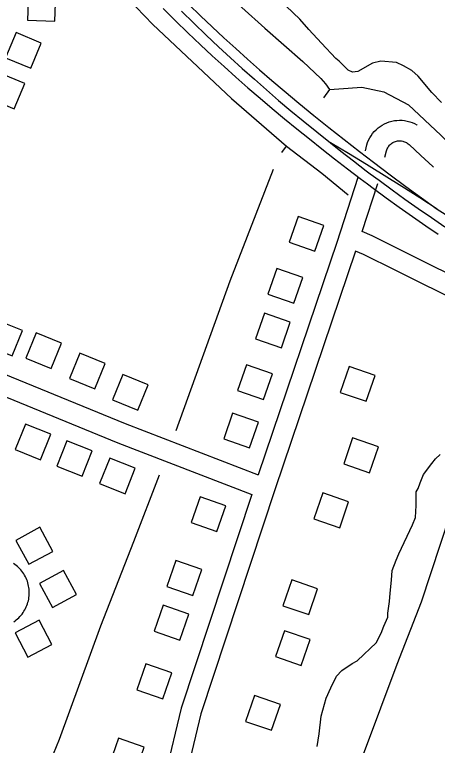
# Model space of a CAD drawing. Extents: x 3567028 to 3605064, y 510945 to 536587.
# Drawn here: x 3584891 to 3585511, y 529945 to 531015 of the extents above; entities that cross this region are included whole.
import ezdxf

# ---------------------------------------------------------------- set-up
doc = ezdxf.new("R2010")
doc.units = 0
for name, color, linetype in [('V-BLDG-OTLN', 7, 'Continuous'), ('V-RAIL-TRAK', 7, 'Continuous'), ('V-ROAD-CNTR', 7, 'Continuous'), ('V-SITE-VEGE', 7, 'Continuous'), ('V-TOPO-SHOR', 7, 'Continuous')]:
    doc.layers.add(name, color=color, linetype=linetype)

msp = doc.modelspace()

# ---------------------------------------------------------------- linework, layer by layer
at = {"layer": 'V-BLDG-OTLN'}
for points in [[(3584911.8, 531046.4), (3584910.3, 531006.4), (3584950.3, 531005), (3584951.8, 531045)], [(3584893.6, 530988.6), (3584878.2, 530951.7), (3584915.1, 530936.3), (3584930.5, 530973.2)], [(3584869.5, 530929.1), (3584854.1, 530892.2), (3584891, 530876.8), (3584906.4, 530913.7)], [(3585331.3, 530668.4), (3585344.4, 530706.2), (3585306.7, 530719.3), (3585293.5, 530681.6)], [(3585300.2, 530592.4), (3585313.4, 530630.1), (3585275.6, 530643.3), (3585262.4, 530605.5)], [(3585282.1, 530527), (3585295.2, 530564.8), (3585257.5, 530578), (3585244.3, 530540.2)], [(3584851, 530530.4), (3584888, 530515.3), (3584903.1, 530552.4), (3584866.1, 530567.4)], [(3584907.8, 530511.9), (3584944.9, 530496.9), (3584959.9, 530533.9), (3584922.9, 530549)], [(3584971.8, 530482.2), (3585008.8, 530467.2), (3585023.9, 530504.2), (3584986.8, 530519.3)], [(3585255.8, 530451.4), (3585268.9, 530489.2), (3585231.2, 530502.3), (3585218, 530464.5)], [(3585381.4, 530499.8), (3585368.4, 530461.9), (3585406.2, 530448.9), (3585419.2, 530486.8)], [(3585035, 530451), (3585072.1, 530435.9), (3585087.1, 530473), (3585050.1, 530488)], [(3585235.3, 530380.7), (3585248.5, 530418.5), (3585210.7, 530431.6), (3585197.6, 530393.9)], [(3584944.4, 530400.7), (3584907.2, 530415.5), (3584892.4, 530378.3), (3584929.6, 530363.5)], [(3585005.1, 530376.4), (3584968, 530391.2), (3584953.2, 530354), (3584990.3, 530339.2)], [(3585386.4, 530395.3), (3585373.4, 530357.5), (3585411.2, 530344.5), (3585424.2, 530382.3)], [(3585068, 530350.9), (3585030.8, 530365.7), (3585016, 530328.5), (3585053.2, 530313.7)], [(3585342.7, 530314.8), (3585329.7, 530277), (3585367.5, 530264), (3585380.5, 530301.8)], [(3585187.8, 530258.2), (3585200.9, 530296), (3585163.1, 530309.1), (3585150, 530271.4)], [(3584893.2, 530245.5), (3584912.3, 530210.4), (3584947.4, 530229.4), (3584928.4, 530264.6)], [(3585152.3, 530165), (3585165.4, 530202.7), (3585127.6, 530215.9), (3585114.5, 530178.1)], [(3584928, 530182.2), (3584947, 530147), (3584982.2, 530166.1), (3584963.1, 530201.3)], [(3585297.3, 530187.6), (3585284.3, 530149.8), (3585322.1, 530136.8), (3585335.1, 530174.6)], [(3585133.4, 530099.6), (3585146.5, 530137.4), (3585108.8, 530150.5), (3585095.6, 530112.8)], [(3584927.6, 530128.6), (3584892.2, 530110), (3584910.7, 530074.6), (3584946.1, 530093.1)], [(3585286.5, 530113.3), (3585273.5, 530075.4), (3585311.3, 530062.4), (3585324.3, 530100.3)], [(3585108.4, 530013.7), (3585121.6, 530051.5), (3585083.8, 530064.7), (3585070.6, 530026.9)], [(3585242.8, 530018.5), (3585229.8, 529980.6), (3585267.6, 529967.7), (3585280.6, 530005.5)], [(3585068.2, 529905), (3585081.3, 529942.8), (3585043.5, 529955.9), (3585030.4, 529918.2)]]:
    msp.add_lwpolyline(points, close=True, dxfattribs=at)
at = {"layer": 'V-RAIL-TRAK'}
for points in [[(3585064.3, 531113.2), (3585080.4, 531096.1), (3585096.7, 531079.2), (3585113.2, 531062.4), (3585129.8, 531045.8), (3585146.6, 531029.3), (3585163.5, 531013), (3585180.6, 530996.9), (3585197.8, 530980.9), (3585215.2, 530965), (3585232.7, 530949.4), (3585250.3, 530933.8), (3585268.1, 530918.5), (3585286, 530903.3), (3585307.8, 530885.2), (3585329.8, 530867.2), (3585351.8, 530849.4), (3585374.1, 530831.9), (3585396.5, 530814.5), (3585416.8, 530798.9)], [(3585108.9, 531023.7), (3585127.1, 531005.7), (3585145.3, 530987.9), (3585163.7, 530970.3), (3585180.8, 530954.4), (3585198.1, 530938.6), (3585215.5, 530923), (3585233.1, 530907.6), (3585250.8, 530892.3), (3585268.7, 530877.2), (3585286.7, 530862.3), (3585304.9, 530847.6), (3585323.2, 530833)], [(3585135.7, 531019.6), (3585153.7, 531002.1), (3585171.9, 530984.7), (3585190.2, 530967.5), (3585207.5, 530951.6), (3585224.9, 530935.8), (3585242.5, 530920.1), (3585260.1, 530904.6), (3585278, 530889.3), (3585295.9, 530874.1), (3585314, 530859.1), (3585353.8, 530827)], [(3585323.2, 530833), (3585341.5, 530818.3), (3585360.1, 530803.6), (3585378.8, 530789.2), (3585397.6, 530774.9), (3585408.1, 530767.1)], [(3585353.8, 530827), (3585369, 530815), (3585387.6, 530800.6), (3585406.3, 530786.4), (3585412.2, 530782)], [(3585414.6, 530790.5), (3585406.5, 530795.5), (3585380.2, 530811.4), (3585353.8, 530827)], [(3585416.8, 530798.9), (3585441.6, 530780.2), (3585464.4, 530763.3), (3585487.4, 530746.7), (3585510.4, 530730.2)], [(3585510.4, 530730.2), (3585484.6, 530746.8), (3585458.7, 530763.3), (3585432.7, 530779.5), (3585414.6, 530790.5)], [(3585412.2, 530782), (3585425.1, 530772.4), (3585444.1, 530758.5), (3585463.1, 530744.7), (3585482.3, 530731.2), (3585501.7, 530717.8), (3585521.6, 530704)], [(3585408.1, 530767.1), (3585416.5, 530760.8), (3585435.6, 530746.8), (3585454.8, 530733), (3585474.1, 530719.4), (3585493.4, 530705.9), (3585511.6, 530693.4)], [(3585510.4, 530730.2), (3585535.3, 530714.5)]]:
    msp.add_lwpolyline(points, dxfattribs=at)
at = {"layer": 'V-ROAD-CNTR'}
for p, q in [((3585363.8, 530681.9), (3585394.7, 530776.9)), ((3585400.4, 530697.3), (3585423.3, 530767.7))]:
    msp.add_line(p, q, dxfattribs=at)
for points in [[(3585405.2, 530815.5), (3585407.3, 530824), (3585408.4, 530827.5), (3585409.9, 530831), (3585411.6, 530834.4), (3585413.5, 530837.6), (3585415.7, 530840.7), (3585418.1, 530843.6), (3585420.8, 530846.3), (3585423.6, 530848.9), (3585426.6, 530851.2), (3585429.8, 530853.2), (3585433.1, 530855), (3585436.6, 530856.6), (3585440.1, 530857.9), (3585443.8, 530858.9), (3585447.5, 530859.6), (3585451.3, 530860), (3585455, 530860.2), (3585458.8, 530860.1), (3585462.6, 530859.7), (3585466.3, 530859), (3585470, 530858), (3585473.5, 530856.7), (3585477, 530855.2), (3585480.4, 530853.4), (3585480.7, 530853.2)], [(3585433.8, 530806.2), (3585436.1, 530815.6), (3585436.6, 530817.1), (3585437.2, 530818.5), (3585437.9, 530819.9), (3585438.7, 530821.2), (3585439.5, 530822.4), (3585440.5, 530823.6), (3585441.5, 530824.7), (3585442.7, 530825.7), (3585443.9, 530826.6), (3585445.1, 530827.4), (3585446.5, 530828.1), (3585447.8, 530828.7), (3585449.2, 530829.3), (3585450.7, 530829.7), (3585452.2, 530829.9), (3585453.7, 530830.1), (3585455.2, 530830.2), (3585456.7, 530830.1), (3585458.2, 530830), (3585459.7, 530829.7), (3585461.1, 530829.3), (3585462.5, 530828.8), (3585463.9, 530828.2), (3585465.3, 530827.5), (3585466.5, 530826.7), (3585467.8, 530825.8), (3585469.1, 530824.6), (3585486.2, 530808.6), (3585503.7, 530792.5), (3585504.9, 530791.4)], [(3588106.6, 529332.1), (3588034.7, 529373.3), (3587974.5, 529416.6), (3587934, 529441.1), (3587901.6, 529453.8), (3587865.9, 529461.4), (3587799.4, 529489.1), (3587495.8, 529623.7), (3587121.4, 529804.9), (3586757.3, 529979.9), (3586560.5, 530074.3), (3586061.7, 530317.2), (3585832.5, 530429.7), (3585754.1, 530489.5), (3585709.2, 530529.7), (3585674.4, 530552.6), (3585640.3, 530564.7), (3585565.8, 530615.8), (3585463.1, 530667.1), (3585414.8, 530691), (3585400.4, 530697.3)], [(3585363.7, 530682.8), (3585248.2, 530341.1)], [(3585390.7, 530668.8), (3585272.9, 530320.7), (3585164.3, 529991.5), (3585118.7, 529801.7)], [(3586777.2, 529937), (3586744.3, 529952.8), (3586547.4, 530047.3), (3586048.5, 530290.3), (3585816.6, 530404.1), (3585734.9, 530466.4), (3585690.8, 530505.9), (3585661, 530525.5), (3585626.5, 530537.7), (3585550.6, 530589.9), (3585449.7, 530640.2), (3585402.1, 530663.8), (3585390.7, 530668.8)], [(3584700, 530560.8), (3585053.4, 530416.3), (3585248.2, 530341.1)], [(3584689, 530532.9), (3585042.4, 530388.4), (3585238.7, 530312.6)], [(3585238.7, 530312.6), (3585135.4, 529999.8), (3585089.5, 529808.7)], [(3584890.1, 530126.3), (3584892.1, 530127.7), (3584894, 530129.1), (3584895.8, 530130.7), (3584897.6, 530132.3), (3584899.3, 530134), (3584900.9, 530135.8), (3584902.4, 530137.7), (3584903.8, 530139.7), (3584905.1, 530141.7), (3584906.4, 530143.7), (3584907.5, 530145.9), (3584908.5, 530148), (3584909.5, 530150.2), (3584910.3, 530152.5), (3584911, 530154.8), (3584911.6, 530157.1), (3584912.1, 530159.5), (3584912.5, 530161.9), (3584912.8, 530164.3), (3584912.9, 530166.7), (3584913, 530169.1), (3584912.9, 530171.5), (3584912.7, 530173.9), (3584912.4, 530176.3), (3584912, 530178.6), (3584911.5, 530181), (3584910.9, 530183.3), (3584910.2, 530185.6), (3584909.3, 530187.8), (3584908.4, 530190.1), (3584907.3, 530192.2), (3584906.2, 530194.3), (3584904.9, 530196.4), (3584903.6, 530198.4), (3584902.1, 530200.3), (3584900.6, 530202.2), (3584899, 530204), (3584897.3, 530205.7), (3584895.5, 530207.3), (3584893.7, 530208.9), (3584891.8, 530210.3), (3584889.8, 530211.7)]]:
    msp.add_lwpolyline(points, dxfattribs=at)
at = {"layer": 'V-SITE-VEGE'}
for points in [[(3585516.5, 530885.9), (3585502.4, 530901), (3585482.6, 530924.6), (3585473.2, 530933.2), (3585460.9, 530939.8), (3585450.5, 530944.5), (3585427.8, 530946.5), (3585415.6, 530943.6), (3585393.8, 530931.4), (3585386.3, 530930.5), (3585379.7, 530933.3), (3585366.5, 530946.6), (3585361.7, 530950.3), (3585341, 530973), (3585322.2, 530992.9), (3585309, 531008), (3585289.2, 531027)], [(3585334.5, 529943.7), (3585337.3, 529962.6), (3585340.2, 529988.1), (3585347.8, 530014.5), (3585354.5, 530029.6), (3585363, 530046.6), (3585370.6, 530055.1), (3585385.7, 530065.4), (3585393.3, 530069.2), (3585402.7, 530078.6), (3585412.2, 530087.1), (3585420.7, 530095.6), (3585428.3, 530109.7), (3585432.1, 530120.1), (3585437.8, 530133.3), (3585437.8, 530139), (3585440.6, 530156), (3585441.6, 530168.3), (3585443.5, 530187.1), (3585444.5, 530201.3), (3585450.2, 530216.4), (3585454, 530225.8), (3585473.9, 530268.3), (3585478.6, 530278.7), (3585479.6, 530296.6), (3585479.6, 530316.5), (3585482.5, 530321.2), (3585485.3, 530329.7), (3585490.1, 530341.9), (3585502.4, 530358), (3585508, 530364.6), (3585514.7, 530371.2)]]:
    msp.add_lwpolyline(points, dxfattribs=at)
at = {"layer": 'V-TOPO-SHOR'}
for p, q in [((3585352.6, 530905), (3585343.6, 530892.9)), ((3585283, 530812.9), (3585289.7, 530822.3))]:
    msp.add_line(p, q, dxfattribs=at)
for points in [[(3584477.5, 531878.4), (3584531, 531768.1), (3584624.2, 531601.1), (3584709.9, 531468.2), (3584798.8, 531334.6), (3584861.8, 531255.2), (3584976.2, 531122.8), (3585069.7, 531025.5), (3585093.7, 531000.5), (3585209.3, 530891.9), (3585289.7, 530822.3)], [(3585112.4, 531098.2), (3585116.3, 531102.5), (3585124.1, 531106.4), (3585132, 531107.6), (3585137.9, 531106), (3585145.3, 531100.9), (3585190.4, 531055.7), (3585257.8, 530995.1), (3585313.5, 530945.9), (3585340.1, 530921.5), (3585346.8, 530913.3), (3585352.6, 530905), (3585366, 530906.2), (3585399.7, 530908.5), (3585432.3, 530901.8), (3585468, 530882.9), (3585515.4, 530838.4), (3585560.9, 530792), (3585580.5, 530774.3)], [(3585289.7, 530822.3), (3585341.4, 530782.6), (3585379.8, 530751.1)], [(3585128, 530406.1), (3585207.3, 530625.4), (3585270.4, 530788.6)], [(3584857.8, 528457.2), (3584957.8, 528724.9), (3585064.9, 528999.7), (3585166.3, 529279), (3585230.2, 529461.4), (3585259.9, 529555.8), (3585305.1, 529673.3), (3585451.6, 530064.3), (3585487.1, 530155.5), (3585529.1, 530282.6), (3585585.3, 530419.3)], [(3584922.1, 529868.9), (3584957.1, 529954.4), (3585017.5, 530120.4), (3585066, 530243.9), (3585103.8, 530341.2)]]:
    msp.add_lwpolyline(points, dxfattribs=at)

doc.saveas('drawing.dxf')
